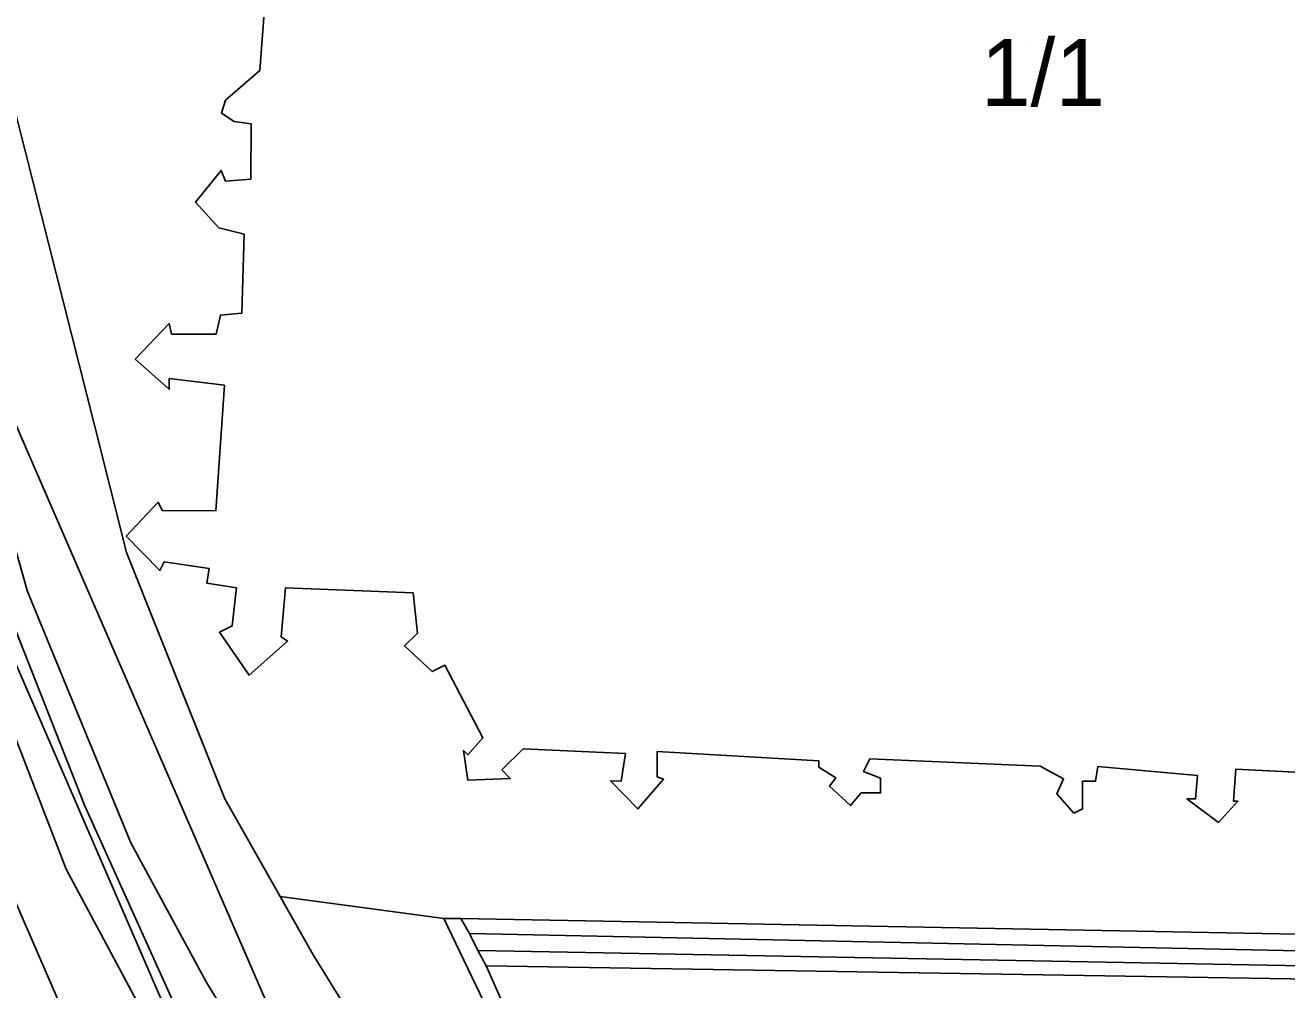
# Model space of a CAD drawing. Extents: x -263423 to -261326, y -1240067 to -1237864.
# Drawn here: x -262809.82 to -262772.04, y -1239625.13 to -1239596.26 of the extents above; entities that cross this region are included whole.
import ezdxf

# ---------------------------------------------------------------- set-up
doc = ezdxf.new("R2010")
doc.units = 0
for name, color, linetype in [('body_kn', 7, 'Continuous'), ('kladpar_druhypozemkov', 7, 'Continuous'), ('kladpar_hranice', 7, 'Continuous'), ('kladpar_parcelnecisla', 7, 'Continuous'), ('kladpar_plochy', 7, 'Continuous'), ('tarchy_linie', 7, 'Continuous'), ('zappar_hrandruhpozemk', 7, 'Continuous')]:
    doc.layers.add(name, color=color, linetype=linetype)

msp = doc.modelspace()

# ---------------------------------------------------------------- linework, layer by layer
at = {"layer": 'body_kn'}
for p, q in [((-262802.79, -1239597.62), (-262802.79, -1239597.62)), ((-262803.82, -1239598.51), (-262803.82, -1239598.51)), ((-262803.94, -1239598.89), (-262803.94, -1239598.89)), ((-262803.56, -1239599.14), (-262803.56, -1239599.14)), ((-262803.05, -1239599.21), (-262803.05, -1239599.21)), ((-262803.95, -1239600.61), (-262803.95, -1239600.61)), ((-262803.82, -1239600.93), (-262803.82, -1239600.93)), ((-262803.06, -1239600.87), (-262803.06, -1239600.87)), ((-262804.72, -1239601.56), (-262804.72, -1239601.56)), ((-262804.02, -1239602.33), (-262804.02, -1239602.33)), ((-262803.26, -1239602.52), (-262803.26, -1239602.52)), ((-262803.97, -1239604.94), (-262803.97, -1239604.94)), ((-262803.33, -1239604.88), (-262803.33, -1239604.88)), ((-262805.5, -1239605.19), (-262805.5, -1239605.19)), ((-262805.43, -1239605.51), (-262805.43, -1239605.51)), ((-262804.1, -1239605.51), (-262804.1, -1239605.51)), ((-262806.52, -1239606.26), (-262806.52, -1239606.26)), ((-262805.5, -1239606.84), (-262805.5, -1239606.84)), ((-262803.85, -1239607.04), (-262803.85, -1239607.04)), ((-262805.5, -1239607.16), (-262805.5, -1239607.16)), ((-262807.74, -1239608.23), (-262807.74, -1239608.23)), ((-262805.83, -1239610.54), (-262805.83, -1239610.54)), ((-262805.71, -1239610.79), (-262805.71, -1239610.79)), ((-262804.11, -1239610.8), (-262804.11, -1239610.8)), ((-262806.79, -1239611.55), (-262806.79, -1239611.55)), ((-262806.78, -1239612.04), (-262806.78, -1239612.04)), ((-262805.65, -1239612.32), (-262805.65, -1239612.32)), ((-262805.78, -1239612.58), (-262805.78, -1239612.58)), ((-262804.31, -1239612.52), (-262804.31, -1239612.52)), ((-262804.38, -1239612.96), (-262804.38, -1239612.96)), ((-262809.75, -1239613.21), (-262809.75, -1239613.21)), ((-262803.49, -1239613.1), (-262803.49, -1239613.1)), ((-262802.02, -1239613.1), (-262802.02, -1239613.1)), ((-262798.2, -1239613.25), (-262798.2, -1239613.25)), ((-262804, -1239614.43), (-262804, -1239614.43)), ((-262803.62, -1239614.24), (-262803.62, -1239614.24)), ((-262802.15, -1239614.57), (-262802.15, -1239614.57)), ((-262798.07, -1239614.46), (-262798.07, -1239614.46)), ((-262801.96, -1239614.7), (-262801.96, -1239614.7)), ((-262798.46, -1239614.84), (-262798.46, -1239614.84)), ((-262803.11, -1239615.71), (-262803.11, -1239615.71)), ((-262797.63, -1239615.61), (-262797.63, -1239615.61)), ((-262797.25, -1239615.42), (-262797.25, -1239615.42)), ((-262796.11, -1239617.59), (-262796.11, -1239617.59)), ((-262796.69, -1239617.97), (-262796.69, -1239617.97)), ((-262794.9, -1239617.92), (-262794.9, -1239617.92)), ((-262796.56, -1239618.1), (-262796.56, -1239618.1)), ((-262791.84, -1239618.06), (-262791.84, -1239618.06)), ((-262790.89, -1239618), (-262790.89, -1239618)), ((-262786.05, -1239618.28), (-262786.05, -1239618.28)), ((-262784.52, -1239618.22), (-262784.52, -1239618.22)), ((-262795.54, -1239618.55), (-262795.54, -1239618.55)), ((-262786.05, -1239618.47), (-262786.05, -1239618.47)), ((-262784.71, -1239618.6), (-262784.71, -1239618.6)), ((-262779.42, -1239618.44), (-262779.42, -1239618.44)), ((-262777.7, -1239618.45), (-262777.7, -1239618.45)), ((-262774.71, -1239618.72), (-262774.71, -1239618.72)), ((-262773.56, -1239618.53), (-262773.56, -1239618.53)), ((-262796.56, -1239618.86), (-262796.56, -1239618.86)), ((-262795.29, -1239618.81), (-262795.29, -1239618.81)), ((-262792.29, -1239618.88), (-262792.29, -1239618.88)), ((-262791.97, -1239618.89), (-262791.97, -1239618.89)), ((-262790.89, -1239618.76), (-262790.89, -1239618.76)), ((-262790.7, -1239618.83), (-262790.7, -1239618.83)), ((-262785.73, -1239619.04), (-262785.73, -1239619.04)), ((-262785.54, -1239618.79), (-262785.54, -1239618.79)), ((-262784.2, -1239618.8), (-262784.2, -1239618.8)), ((-262778.72, -1239618.82), (-262778.72, -1239618.82)), ((-262778.15, -1239618.89), (-262778.15, -1239618.89)), ((-262777.77, -1239618.89), (-262777.77, -1239618.89)), ((-262803.84, -1239619.42), (-262803.84, -1239619.42)), ((-262784.78, -1239619.24), (-262784.78, -1239619.24)), ((-262784.2, -1239619.24), (-262784.2, -1239619.24)), ((-262778.92, -1239619.27), (-262778.92, -1239619.27)), ((-262775.03, -1239619.42), (-262775.03, -1239619.42)), ((-262774.77, -1239619.42), (-262774.77, -1239619.42)), ((-262773.63, -1239619.49), (-262773.63, -1239619.49)), ((-262773.5, -1239619.49), (-262773.5, -1239619.49)), ((-262808.04, -1239619.61), (-262808.04, -1239619.61)), ((-262791.47, -1239619.72), (-262791.47, -1239619.72)), ((-262785.1, -1239619.62), (-262785.1, -1239619.62)), ((-262778.41, -1239619.84), (-262778.41, -1239619.84)), ((-262778.15, -1239619.72), (-262778.15, -1239619.72)), ((-262774.08, -1239620.12), (-262774.08, -1239620.12)), ((-262806.65, -1239620.73), (-262806.65, -1239620.73)), ((-262808.59, -1239621.52), (-262808.59, -1239621.52)), ((-262802.18, -1239622.34), (-262802.18, -1239622.34)), ((-262802.18, -1239622.34), (-262802.18, -1239622.34)), ((-262797.28, -1239623), (-262797.28, -1239623)), ((-262797.28, -1239623), (-262797.28, -1239623)), ((-262796.77, -1239623), (-262796.77, -1239623)), ((-262796.77, -1239623), (-262796.77, -1239623)), ((-262796.51, -1239623.45), (-262796.51, -1239623.45)), ((-262796.51, -1239623.45), (-262796.51, -1239623.45)), ((-262796.26, -1239623.96), (-262796.26, -1239623.96)), ((-262796.26, -1239623.96), (-262796.26, -1239623.96)), ((-262801.19, -1239624.08), (-262801.19, -1239624.08)), ((-262796.01, -1239624.41), (-262796.01, -1239624.41)), ((-262804.4, -1239624.89), (-262804.4, -1239624.89))]:
    msp.add_line(p, q, dxfattribs=at)
at = {"layer": 'kladpar_druhypozemkov'}
msp.add_line((-262779.9, -1239596.78), (-262779.9, -1239596.78), dxfattribs=at)
at = {"layer": 'kladpar_hranice'}
for points in [[(-262770.82, -1239618.67), (-262773.56, -1239618.53), (-262773.63, -1239619.49), (-262773.5, -1239619.49), (-262774.08, -1239620.12), (-262775.03, -1239619.42), (-262774.77, -1239619.42), (-262774.71, -1239618.72), (-262777.7, -1239618.45), (-262777.77, -1239618.89), (-262778.15, -1239618.89), (-262778.15, -1239619.72), (-262778.41, -1239619.84), (-262778.92, -1239619.27), (-262778.72, -1239618.82), (-262779.42, -1239618.44), (-262784.52, -1239618.22), (-262784.71, -1239618.6), (-262784.2, -1239618.8), (-262784.2, -1239619.24), (-262784.78, -1239619.24), (-262785.1, -1239619.62), (-262785.73, -1239619.04), (-262785.54, -1239618.79), (-262786.05, -1239618.47), (-262786.05, -1239618.28), (-262790.89, -1239618), (-262790.89, -1239618.76), (-262790.7, -1239618.83), (-262791.47, -1239619.72), (-262792.29, -1239618.88), (-262791.97, -1239618.89), (-262791.84, -1239618.06), (-262794.9, -1239617.92), (-262795.54, -1239618.55), (-262795.29, -1239618.81), (-262796.56, -1239618.86), (-262796.69, -1239617.97), (-262796.56, -1239618.1), (-262796.11, -1239617.59), (-262797.25, -1239615.42), (-262797.63, -1239615.61), (-262798.46, -1239614.84), (-262798.07, -1239614.46), (-262798.2, -1239613.25), (-262802.02, -1239613.1), (-262802.15, -1239614.57), (-262801.96, -1239614.7), (-262803.11, -1239615.71), (-262804, -1239614.43), (-262803.62, -1239614.24), (-262803.49, -1239613.1), (-262804.38, -1239612.96), (-262804.31, -1239612.52), (-262805.65, -1239612.32), (-262805.78, -1239612.58), (-262806.79, -1239611.55), (-262805.83, -1239610.54), (-262805.71, -1239610.79), (-262804.11, -1239610.8), (-262803.85, -1239607.04), (-262805.5, -1239606.84), (-262805.5, -1239607.16), (-262806.52, -1239606.26), (-262805.5, -1239605.19), (-262805.43, -1239605.51), (-262804.1, -1239605.51), (-262803.97, -1239604.94), (-262803.33, -1239604.88), (-262803.26, -1239602.52), (-262804.02, -1239602.33), (-262804.72, -1239601.56), (-262803.95, -1239600.61), (-262803.82, -1239600.93), (-262803.06, -1239600.87), (-262803.05, -1239599.21), (-262803.56, -1239599.14), (-262803.94, -1239598.89), (-262803.82, -1239598.51), (-262802.79, -1239597.62), (-262802.66, -1239595.9)], [(-262802.66, -1239595.9), (-262802.79, -1239597.62), (-262803.82, -1239598.51), (-262803.94, -1239598.89), (-262803.56, -1239599.14), (-262803.05, -1239599.21), (-262803.06, -1239600.87), (-262803.82, -1239600.93), (-262803.95, -1239600.61), (-262804.72, -1239601.56), (-262804.02, -1239602.33), (-262803.26, -1239602.52), (-262803.33, -1239604.88), (-262803.97, -1239604.94), (-262804.1, -1239605.51), (-262805.43, -1239605.51), (-262805.5, -1239605.19), (-262806.52, -1239606.26), (-262805.5, -1239607.16), (-262805.5, -1239606.84), (-262803.85, -1239607.04), (-262804.11, -1239610.8), (-262805.71, -1239610.79), (-262805.83, -1239610.54), (-262806.79, -1239611.55), (-262805.78, -1239612.58), (-262805.65, -1239612.32), (-262804.31, -1239612.52), (-262804.38, -1239612.96), (-262803.49, -1239613.1), (-262803.62, -1239614.24), (-262804, -1239614.43), (-262803.11, -1239615.71), (-262801.96, -1239614.7), (-262802.15, -1239614.57), (-262802.02, -1239613.1), (-262798.2, -1239613.25), (-262798.07, -1239614.46), (-262798.46, -1239614.84), (-262797.63, -1239615.61), (-262797.25, -1239615.42), (-262796.11, -1239617.59), (-262796.56, -1239618.1), (-262796.69, -1239617.97), (-262796.56, -1239618.86), (-262795.29, -1239618.81), (-262795.54, -1239618.55), (-262794.9, -1239617.92), (-262791.84, -1239618.06), (-262791.97, -1239618.89), (-262792.29, -1239618.88), (-262791.47, -1239619.72), (-262790.7, -1239618.83), (-262790.89, -1239618.76), (-262790.89, -1239618), (-262786.05, -1239618.28), (-262786.05, -1239618.47), (-262785.54, -1239618.79), (-262785.73, -1239619.04), (-262785.1, -1239619.62), (-262784.78, -1239619.24), (-262784.2, -1239619.24), (-262784.2, -1239618.8), (-262784.71, -1239618.6), (-262784.52, -1239618.22), (-262779.42, -1239618.44), (-262778.72, -1239618.82), (-262778.92, -1239619.27), (-262778.41, -1239619.84), (-262778.15, -1239619.72), (-262778.15, -1239618.89), (-262777.77, -1239618.89), (-262777.7, -1239618.45), (-262774.71, -1239618.72), (-262774.77, -1239619.42), (-262775.03, -1239619.42), (-262774.08, -1239620.12), (-262773.5, -1239619.49), (-262773.63, -1239619.49), (-262773.56, -1239618.53), (-262770.82, -1239618.67)]]:
    msp.add_lwpolyline(points, dxfattribs=at)
at = {"layer": 'kladpar_plochy'}
for p, q in [((-262802.66, -1239595.9), (-262802.79, -1239597.62)), ((-262802.79, -1239597.62), (-262803.82, -1239598.51)), ((-262803.82, -1239598.51), (-262803.94, -1239598.89)), ((-262803.94, -1239598.89), (-262803.56, -1239599.14)), ((-262803.56, -1239599.14), (-262803.05, -1239599.21)), ((-262803.05, -1239599.21), (-262803.06, -1239600.87)), ((-262803.95, -1239600.61), (-262804.72, -1239601.56)), ((-262803.82, -1239600.93), (-262803.95, -1239600.61)), ((-262803.06, -1239600.87), (-262803.82, -1239600.93)), ((-262804.72, -1239601.56), (-262804.02, -1239602.33)), ((-262804.02, -1239602.33), (-262803.26, -1239602.52)), ((-262803.26, -1239602.52), (-262803.33, -1239604.88)), ((-262803.97, -1239604.94), (-262804.1, -1239605.51)), ((-262803.33, -1239604.88), (-262803.97, -1239604.94)), ((-262805.5, -1239605.19), (-262806.52, -1239606.26)), ((-262805.43, -1239605.51), (-262805.5, -1239605.19)), ((-262804.1, -1239605.51), (-262805.43, -1239605.51)), ((-262806.52, -1239606.26), (-262805.5, -1239607.16)), ((-262805.5, -1239607.16), (-262805.5, -1239606.84)), ((-262805.5, -1239606.84), (-262803.85, -1239607.04)), ((-262803.85, -1239607.04), (-262804.11, -1239610.8)), ((-262805.83, -1239610.54), (-262806.79, -1239611.55)), ((-262805.71, -1239610.79), (-262805.83, -1239610.54)), ((-262804.11, -1239610.8), (-262805.71, -1239610.79)), ((-262806.79, -1239611.55), (-262805.78, -1239612.58)), ((-262805.78, -1239612.58), (-262805.65, -1239612.32)), ((-262805.65, -1239612.32), (-262804.31, -1239612.52)), ((-262804.31, -1239612.52), (-262804.38, -1239612.96)), ((-262804.38, -1239612.96), (-262803.49, -1239613.1)), ((-262803.49, -1239613.1), (-262803.62, -1239614.24)), ((-262802.15, -1239614.57), (-262802.02, -1239613.1)), ((-262802.02, -1239613.1), (-262798.2, -1239613.25)), ((-262798.2, -1239613.25), (-262798.07, -1239614.46)), ((-262803.62, -1239614.24), (-262804, -1239614.43)), ((-262804, -1239614.43), (-262803.11, -1239615.71)), ((-262801.96, -1239614.7), (-262802.15, -1239614.57)), ((-262798.07, -1239614.46), (-262798.46, -1239614.84)), ((-262803.11, -1239615.71), (-262801.96, -1239614.7)), ((-262798.46, -1239614.84), (-262797.63, -1239615.61)), ((-262797.63, -1239615.61), (-262797.25, -1239615.42)), ((-262797.25, -1239615.42), (-262796.11, -1239617.59)), ((-262796.11, -1239617.59), (-262796.56, -1239618.1)), ((-262796.56, -1239618.1), (-262796.69, -1239617.97)), ((-262796.69, -1239617.97), (-262796.56, -1239618.86)), ((-262795.54, -1239618.55), (-262794.9, -1239617.92)), ((-262794.9, -1239617.92), (-262791.84, -1239618.06)), ((-262791.84, -1239618.06), (-262791.97, -1239618.89)), ((-262790.89, -1239618.76), (-262790.89, -1239618)), ((-262790.89, -1239618), (-262786.05, -1239618.28)), ((-262786.05, -1239618.28), (-262786.05, -1239618.47)), ((-262784.71, -1239618.6), (-262784.52, -1239618.22)), ((-262784.52, -1239618.22), (-262779.42, -1239618.44)), ((-262795.29, -1239618.81), (-262795.54, -1239618.55)), ((-262786.05, -1239618.47), (-262785.54, -1239618.79)), ((-262784.2, -1239618.8), (-262784.71, -1239618.6)), ((-262779.42, -1239618.44), (-262778.72, -1239618.82)), ((-262777.77, -1239618.89), (-262777.7, -1239618.45)), ((-262777.7, -1239618.45), (-262774.71, -1239618.72)), ((-262774.71, -1239618.72), (-262774.77, -1239619.42)), ((-262773.63, -1239619.49), (-262773.56, -1239618.53)), ((-262773.56, -1239618.53), (-262770.82, -1239618.67)), ((-262796.56, -1239618.86), (-262795.29, -1239618.81)), ((-262791.97, -1239618.89), (-262792.29, -1239618.88)), ((-262792.29, -1239618.88), (-262791.47, -1239619.72)), ((-262791.47, -1239619.72), (-262790.7, -1239618.83)), ((-262790.7, -1239618.83), (-262790.89, -1239618.76)), ((-262785.54, -1239618.79), (-262785.73, -1239619.04)), ((-262785.73, -1239619.04), (-262785.1, -1239619.62)), ((-262784.2, -1239619.24), (-262784.2, -1239618.8)), ((-262778.72, -1239618.82), (-262778.92, -1239619.27)), ((-262778.15, -1239619.72), (-262778.15, -1239618.89)), ((-262778.15, -1239618.89), (-262777.77, -1239618.89)), ((-262785.1, -1239619.62), (-262784.78, -1239619.24)), ((-262784.78, -1239619.24), (-262784.2, -1239619.24)), ((-262778.92, -1239619.27), (-262778.41, -1239619.84)), ((-262774.77, -1239619.42), (-262775.03, -1239619.42)), ((-262775.03, -1239619.42), (-262774.08, -1239620.12)), ((-262774.08, -1239620.12), (-262773.5, -1239619.49)), ((-262773.5, -1239619.49), (-262773.63, -1239619.49)), ((-262778.41, -1239619.84), (-262778.15, -1239619.72))]:
    msp.add_line(p, q, dxfattribs=at)
msp.add_lwpolyline([(-262770.82, -1239618.67), (-262773.56, -1239618.53), (-262773.63, -1239619.49), (-262773.5, -1239619.49), (-262774.08, -1239620.12), (-262775.03, -1239619.42), (-262774.77, -1239619.42), (-262774.71, -1239618.72), (-262777.7, -1239618.45), (-262777.77, -1239618.89), (-262778.15, -1239618.89), (-262778.15, -1239619.72), (-262778.41, -1239619.84), (-262778.92, -1239619.27), (-262778.72, -1239618.82), (-262779.42, -1239618.44), (-262784.52, -1239618.22), (-262784.71, -1239618.6), (-262784.2, -1239618.8), (-262784.2, -1239619.24), (-262784.78, -1239619.24), (-262785.1, -1239619.62), (-262785.73, -1239619.04), (-262785.54, -1239618.79), (-262786.05, -1239618.47), (-262786.05, -1239618.28), (-262790.89, -1239618), (-262790.89, -1239618.76), (-262790.7, -1239618.83), (-262791.47, -1239619.72), (-262792.29, -1239618.88), (-262791.97, -1239618.89), (-262791.84, -1239618.06), (-262794.9, -1239617.92), (-262795.54, -1239618.55), (-262795.29, -1239618.81), (-262796.56, -1239618.86), (-262796.69, -1239617.97), (-262796.56, -1239618.1), (-262796.11, -1239617.59), (-262797.25, -1239615.42), (-262797.63, -1239615.61), (-262798.46, -1239614.84), (-262798.07, -1239614.46), (-262798.2, -1239613.25), (-262802.02, -1239613.1), (-262802.15, -1239614.57), (-262801.96, -1239614.7), (-262803.11, -1239615.71), (-262804, -1239614.43), (-262803.62, -1239614.24), (-262803.49, -1239613.1), (-262804.38, -1239612.96), (-262804.31, -1239612.52), (-262805.65, -1239612.32), (-262805.78, -1239612.58), (-262806.79, -1239611.55), (-262805.83, -1239610.54), (-262805.71, -1239610.79), (-262804.11, -1239610.8), (-262803.85, -1239607.04), (-262805.5, -1239606.84), (-262805.5, -1239607.16), (-262806.52, -1239606.26), (-262805.5, -1239605.19), (-262805.43, -1239605.51), (-262804.1, -1239605.51), (-262803.97, -1239604.94), (-262803.33, -1239604.88), (-262803.26, -1239602.52), (-262804.02, -1239602.33), (-262804.72, -1239601.56), (-262803.95, -1239600.61), (-262803.82, -1239600.93), (-262803.06, -1239600.87), (-262803.05, -1239599.21), (-262803.56, -1239599.14), (-262803.94, -1239598.89), (-262803.82, -1239598.51), (-262802.79, -1239597.62), (-262802.66, -1239595.9)], dxfattribs=at)
at = {"layer": 'tarchy_linie'}
for points in [[(-262706.54, -1239880.67), (-262742.27, -1239779.37), (-262780.81, -1239690), (-262819.34, -1239601.25), (-262816.79, -1239600.49), (-262817.29, -1239598.81), (-262817.32, -1239598.72), (-262815.09, -1239597.98), (-262814.98, -1239597.94), (-262815.48, -1239596.45), (-262815.98, -1239594.96), (-262818.17, -1239595.69), (-262820.83, -1239596.57), (-262845.98, -1239506.9)], [(-262735.26, -1239777.31), (-262742.03, -1239765.52), (-262775.57, -1239687.74), (-262811.81, -1239604.28), (-262814.73, -1239592.68), (-262817.65, -1239581.52), (-262822.24, -1239563.13)], [(-262736.62, -1239778.1), (-262741.1, -1239770.47), (-262746.26, -1239761.11), (-262751.59, -1239749.24), (-262753.75, -1239744.39), (-262756.57, -1239737.71), (-262761.11, -1239727.02), (-262763.9, -1239720.28), (-262768.21, -1239710.04), (-262772.17, -1239700.1), (-262776, -1239690.78), (-262780.26, -1239681.08), (-262784.83, -1239671.23), (-262789.11, -1239661.86), (-262793.12, -1239652.78), (-262797.39, -1239643.05), (-262801.85, -1239633.31), (-262808.04, -1239619.61), (-262811.66, -1239610.43), (-262813.83, -1239602.97), (-262815.09, -1239597.98)], [(-262657.08, -1239929.21), (-262646.38, -1239963), (-262674.82, -1239975.1), (-262703.83, -1239879.78), (-262739.61, -1239778.33), (-262778.19, -1239688.87), (-262817.29, -1239598.81)]]:
    msp.add_lwpolyline(points, dxfattribs=at)
at = {"layer": 'zappar_hrandruhpozemk'}
for p, q in [((-262811.64, -1239613.64), (-262808.59, -1239621.52)), ((-262801.19, -1239624.08), (-262802.18, -1239622.34)), ((-262802.18, -1239622.34), (-262797.28, -1239623)), ((-262797.28, -1239623), (-262796.77, -1239623)), ((-262794.24, -1239629.32), (-262797.28, -1239623)), ((-262796.77, -1239623), (-262796.51, -1239623.45)), ((-262796.77, -1239623), (-262768.16, -1239623.53)), ((-262796.51, -1239623.45), (-262767.91, -1239624.04)), ((-262796.51, -1239623.45), (-262796.26, -1239623.96)), ((-262796.26, -1239623.96), (-262796.01, -1239624.41)), ((-262792.6, -1239638.02), (-262801.19, -1239624.08)), ((-262796.01, -1239624.41), (-262793.92, -1239629.13)), ((-262804.4, -1239624.89), (-262795.3, -1239639.65))]:
    msp.add_line(p, q, dxfattribs=at)
for points in [[(-262842.45, -1239469.8), (-262821.27, -1239554.78), (-262807.74, -1239608.23)], [(-262825.26, -1239553.06), (-262815.95, -1239589.25), (-262815.51, -1239591.18), (-262811.8, -1239605.98), (-262809.75, -1239613.21), (-262806.65, -1239620.73), (-262804.4, -1239624.89)], [(-262807.74, -1239608.23), (-262806.78, -1239612.04), (-262803.84, -1239619.42), (-262802.18, -1239622.34)], [(-262754.55, -1239611.74), (-262767.79, -1239624.48), (-262796.26, -1239623.96)], [(-262808.59, -1239621.52), (-262806.4, -1239625.6), (-262796.99, -1239640.91), (-262791.53, -1239651.96), (-262772.74, -1239694.83)], [(-262796.01, -1239624.41), (-262767.6, -1239624.87), (-262791.5, -1239628.89)]]:
    msp.add_lwpolyline(points, dxfattribs=at)

# ---------------------------------------------------------------- texts
at = {"layer": 'kladpar_parcelnecisla'}
msp.add_text('1/1', height=2, dxfattribs=at).set_placement((-262781.198, -1239598.68))

doc.saveas('drawing.dxf')
